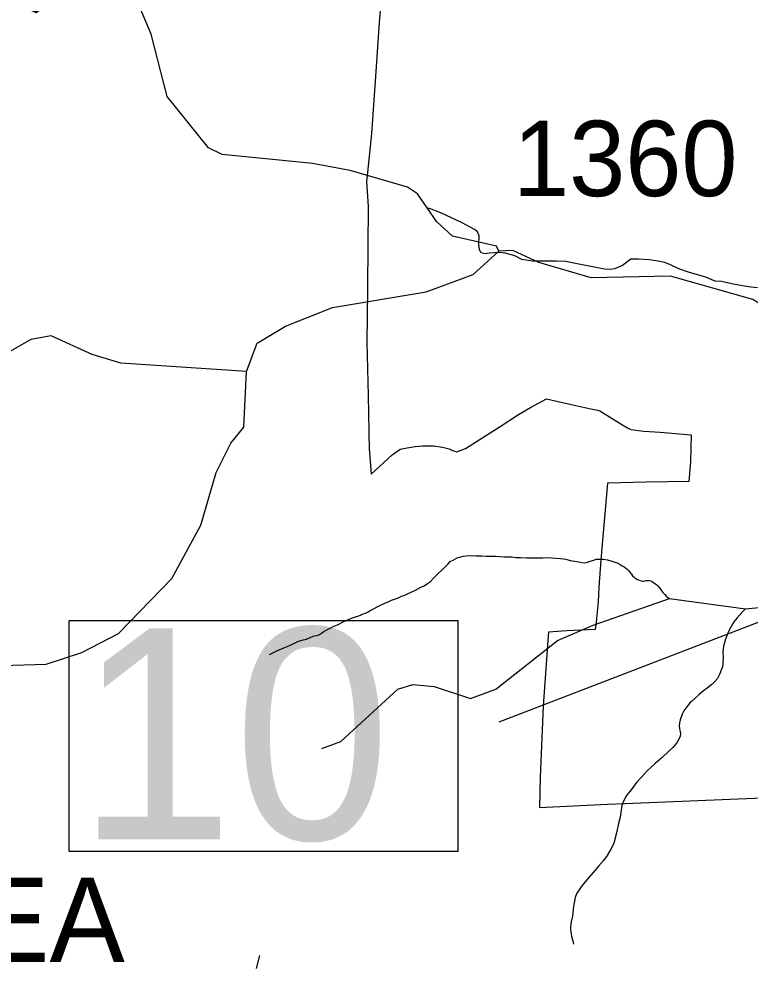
# Model space of a CAD drawing. Extents: x 1159738 to 1321356, y 736314 to 882035.
# Drawn here: x 1192923 to 1197770, y 838429 to 844699 of the extents above; entities that cross this region are included whole.
import ezdxf

# ---------------------------------------------------------------- set-up
doc = ezdxf.new("R2010")
doc.units = 0
for name, color, linetype in [('Exist Boundary Land Use Forest National US Forest Service', 7, 'Continuous'), ('Exist Boundary Land Use Forest National US Forest Service Label', 7, 'Continuous'), ('Exist Geographical Mountain Summit Label', 7, 'Continuous'), ('Exist Hydrographic Creek Single Shore', 7, 'Continuous'), ('Exist Hydrographic Misc Water Feature', 7, 'Continuous'), ('Exist Road Non-System Type 51', 7, 'Continuous'), ('Exist Road Primary NC Structure Standard Bridge Number Label', 7, 'Continuous'), ('Exist Road Secondary Type 51 Number Label', 7, 'Continuous')]:
    doc.layers.add(name, color=color, linetype=linetype)

msp = doc.modelspace()

# ---------------------------------------------------------------- linework, layer by layer
at = {"layer": 'Exist Boundary Land Use Forest National US Forest Service'}
for points in [[(1195359.5, 845294.9), (1195309.3, 844645.3), (1195286.5, 844318), (1195260.3, 843939.3), (1195233.6, 843682.4), (1195227.3, 843621.3), (1195237.2, 843455.3), (1195234.2, 842927.3), (1195233.8, 842903.4), (1195233.8, 842900.4), (1195228.3, 842557.3), (1195237.2, 842203.3), (1195242.2, 841964.3), (1195242.6, 841949.4), (1195245.2, 841852.3)], [(1195245.2, 841852.3), (1195257.2, 841682.3), (1195398.3, 841810.3), (1195451.3, 841847.3), (1195497.2, 841857.3), (1195550.2, 841866.3), (1195598.2, 841871.3), (1195672.2, 841869.3), (1195730.3, 841861.3), (1195775.3, 841850.3), (1195797.2, 841839.3), (1195825.2, 841830.3), (1195883.2, 841853.3), (1196113.3, 841999.3), (1196234.3, 842078.3), (1196315.3, 842125.3), (1196368.3, 842152.3), (1196419.2, 842181.3), (1196574.3, 842146.3), (1196713.3, 842115.3), (1196759.2, 842107.3), (1196773.3, 842103.3), (1196920.3, 842011.3), (1196958.2, 841990.3), (1196979.2, 841979.3), (1197065.3, 841967.3), (1197173.2, 841960.3), (1197380.2, 841944.3), (1197374.3, 841763.3), (1197364.2, 841633.3), (1197080.2, 841630.3), (1196824.2, 841623.3), (1196786.3, 841192.3), (1196780.5, 841113.5), (1196767.2, 840933.3), (1196762.3, 840837.2), (1196748.7, 840704.4), (1196743.2, 840653.3), (1196555.3, 840644.2), (1196492.7, 840640.2), (1196433.3, 840636.2), (1196429.4, 840579.4), (1196399.2, 840144.3), (1196379.4, 839675.3), (1196373.4, 839473.2), (1196824.4, 839495.2), (1196942, 839500.2), (1197637.3, 839529.3), (1198177.8, 839550.9)]]:
    msp.add_lwpolyline(points, dxfattribs=at)
at = {"layer": 'Exist Hydrographic Creek Single Shore'}
for points in [[(1194432.3, 842362.3), (1193599.3, 842418.3), (1193409.3, 842474.7), (1193137.3, 842598.3), (1193003.3, 842574.7), (1192851.2, 842489.1), (1192731.3, 842376.7), (1192487.3, 842306), (1192379.2, 842318), (1192148.2, 842408), (1191918.2, 842547.2), (1191651.2, 842828.3), (1191272.2, 843006.5), (1191086.1, 843210.5), (1190623.1, 843357.6), (1190483.2, 843452.4), (1190412.1, 843598.2), (1190413.2, 843923.1), (1190442.2, 844086.7), (1190453.1, 844480.3), (1190323.1, 844617.6), (1190166.2, 844679.8), (1189883.2, 844695.3)], [(1194432.3, 842362.3), (1194503.2, 842551.3), (1194690.2, 842662.4), (1195002.2, 842787.5), (1195622.3, 842890), (1195933.3, 843005.2), (1196104.3, 843159.3)], [(1198869.3, 842716.7), (1198576.3, 842660.2), (1198381.3, 842565.6), (1198100.3, 842646.8), (1197788.3, 842840.1), (1197242.3, 842995.5), (1196717.3, 842983), (1196369.3, 843085.1), (1196196.2, 843164.1), (1196104.3, 843159.3)]]:
    msp.add_lwpolyline(points, dxfattribs=at)
at = {"layer": 'Exist Hydrographic Misc Water Feature'}
for points in [[(1196104.3, 843159.3), (1196089.3, 843192.5), (1195798.2, 843260.6), (1195693.2, 843354.7), (1195564.3, 843541.1), (1195499.3, 843585.1), (1195118.3, 843694.4), (1194869.2, 843742.1), (1194270.2, 843800), (1194180.3, 843844.5), (1193906.2, 844184.8), (1193800.2, 844597.3), (1193722.2, 844782.6), (1193617.2, 844935.7), (1193470.2, 845050.3), (1193369.2, 845308.3), (1193317.2, 845562.2), (1193271.2, 845704.2), (1192907.2, 846098.8)], [(1190399.2, 839711.9), (1190999.2, 839696.6), (1191168.3, 839781.8), (1191246.3, 839878.8), (1191282.3, 839986.4), (1191402.2, 840092.3), (1191807.2, 840274.6), (1192511.3, 840404.9), (1193103.2, 840422.6), (1193339.3, 840500), (1193584.3, 840626.4), (1193936.3, 840990.3), (1194129.2, 841344.2), (1194230.2, 841693.4), (1194327.3, 841888.4), (1194413.2, 841995), (1194432.3, 842362.3)], [(1194584.9, 840486.7), (1194633.6, 840511.5), (1194680.3, 840532.2), (1194712.7, 840545.3), (1194736.9, 840556.6), (1194759.2, 840568.1), (1194777.5, 840575.6), (1194807.7, 840584.8), (1194829.9, 840590.2), (1194858.3, 840601.4), (1194880.5, 840610.8), (1194900.6, 840614.2), (1194914.8, 840619.9), (1194929, 840629.5), (1194945.3, 840639.1), (1194969.6, 840652.4), (1194985.9, 840662), (1195002.3, 840671.6), (1195034.6, 840684.7), (1195077.2, 840705.6), (1195123.8, 840726.3), (1195139.9, 840731.9), (1195162.2, 840739.3), (1195186.4, 840748.7), (1195204.6, 840756.1), (1195220.8, 840761.7), (1195239.2, 840771.2), (1195255.4, 840780.7), (1195273.6, 840790.3), (1195302, 840805.5), (1195320.3, 840815.1), (1195348.7, 840828.3), (1195375, 840839.6), (1195393.3, 840847.1), (1195425.6, 840858.3), (1195443.8, 840865.8), (1195460, 840873.3), (1195480.3, 840880.8), (1195498.6, 840890.3), (1195551.1, 840914.9), (1195587.7, 840933.9), (1195605.9, 840941.4), (1195622.2, 840950.9), (1195632.5, 840958.7), (1195650.8, 840972.2), (1195671.4, 840993.7), (1195700.1, 841023), (1195728.9, 841048.1), (1195768, 841089.1), (1195782.4, 841102.8), (1195800.7, 841112.3), (1195817, 841121.9), (1195833.2, 841129.4), (1195843.2, 841133.1), (1195867.4, 841138.5), (1195887.5, 841141.9), (1195913.7, 841143.2), (1195953.7, 841142.2), (1195989.7, 841141.2), (1196019.5, 841138.4), (1196051.7, 841139.5), (1196081.6, 841138.7), (1196109.5, 841135.9), (1196141.5, 841135.1), (1196191.5, 841133.7), (1196219.5, 841131), (1196247.5, 841130.2), (1196289.4, 841127.1), (1196337.5, 841127.8), (1196395.6, 841128.2), (1196427.5, 841129.3), (1196453.6, 841128.7), (1196485.6, 841125.8), (1196513.6, 841123), (1196533.6, 841122.5), (1196549.4, 841120), (1196577.1, 841111.3), (1196609, 841106.4), (1196635.1, 841101.7), (1196654.9, 841097.1), (1196672.8, 841094.6), (1196691, 841100.2), (1196709.2, 841105.7), (1196733.4, 841113), (1196749.6, 841118.6), (1196773.6, 841120), (1196795.5, 841119.4), (1196825.4, 841114.6), (1196847.3, 841108), (1196867.2, 841101.4), (1196888.9, 841094.8), (1196908.7, 841084.3), (1196918.5, 841078), (1196932.3, 841069.7), (1196944.2, 841061.4), (1196956, 841053), (1196965.7, 841042.7), (1196973.3, 841032.6), (1196983, 841020.2), (1196990.7, 841008)], [(1194931.3, 839864.1), (1195057.3, 839910.8), (1195434.3, 840257.8), (1195535.3, 840288.6), (1195676.3, 840276), (1195916.3, 840195.6), (1196084.3, 840258), (1196493.3, 840581.3), (1196729.3, 840681.7), (1197234.8, 840859.3), (1197739.4, 840789.6), (1198327.3, 840846.6), (1198789.3, 840985.1), (1199119.4, 841152.5), (1199219.3, 841173.4), (1199436.4, 841159.2), (1199634.7, 841098.9), (1199993.3, 841112), (1200036.4, 841150.6)], [(1196990.7, 841008), (1197000.6, 840999.8), (1197012.3, 840991.4), (1197024, 840985.1), (1197030.1, 840983), (1197041.9, 840978.6), (1197057.8, 840974.2), (1197065.8, 840974), (1197082, 840977.5), (1197098, 840977.1), (1197111.9, 840974.7), (1197119.8, 840970.5), (1197131.6, 840962.2), (1197143.5, 840955.9), (1197153.2, 840947.6), (1197160.9, 840939.4), (1197178.4, 840918.9), (1197189.9, 840900.5), (1197203.6, 840884.1), (1197213.2, 840873.9), (1197225.1, 840865.6), (1197234.8, 840859.3)], [(1197739.4, 840789.6), (1197720.8, 840772.1), (1197683.7, 840731.1), (1197663, 840703.6), (1197644.2, 840674.1), (1197627.2, 840640.5), (1197607.8, 840589), (1197594.6, 840543.3), (1197589.5, 840503.5), (1197590.6, 840467.4), (1197589.4, 840425.4), (1197586.8, 840405.5), (1197580.4, 840389.7), (1197567.4, 840356), (1197552.7, 840328.4), (1197536.2, 840308.8), (1197515.6, 840289.3), (1197485, 840264.2), (1197460.5, 840246.8), (1197431.8, 840223.5), (1197403.1, 840196.3), (1197380.5, 840176.9), (1197372.3, 840169.1), (1197349.6, 840141.7), (1197330.8, 840114.2), (1197320.2, 840092.4), (1197305.2, 840054.8), (1197302.6, 840034.9), (1197300, 840014.9), (1197301.6, 839994.9), (1197307.1, 839976.8), (1197308.6, 839962.7), (1197306.2, 839946.7), (1197299.8, 839930.9), (1197287.2, 839907.3), (1197272.7, 839889.6), (1197258.2, 839872), (1197231.4, 839846.7), (1197186.3, 839803.9), (1197141.2, 839765.1), (1197087.8, 839716.5), (1197048.7, 839673.5), (1197017.7, 839638.3), (1196980.5, 839591.3), (1196951.3, 839552.1), (1196930.3, 839516.7), (1196919.6, 839486.9), (1196914.7, 839457), (1196907.5, 839409.2), (1196898.3, 839367.4), (1196886.9, 839313.7), (1196875.7, 839271.9), (1196866.7, 839236.1), (1196847.6, 839196.6), (1196822.5, 839155.3), (1196797.6, 839121.9), (1196764.5, 839084.8), (1196729.5, 839043.8), (1196688.1, 838994.8), (1196657.1, 838957.6), (1196630, 838920.3), (1196619.5, 838900.6), (1196610.9, 838876.8), (1196599.2, 838817.1), (1196593.4, 838753.2), (1196584.4, 838715.4), (1196579.6, 838683.6), (1196579.1, 838663.5), (1196580.7, 838649.5), (1196585.8, 838619.3), (1196595.1, 838589), (1196598.5, 838566.9)]]:
    msp.add_lwpolyline(points, dxfattribs=at)
at = {"layer": 'Exist Road Non-System Type 51'}
for points in [[(1197817.9, 842918.2), (1197760.3, 842923.6), (1197667.8, 842939.7), (1197580.7, 842958.4), (1197537.9, 842961.1), (1197469.5, 842989.3), (1197368.5, 843018.7), (1197297.5, 843044.1), (1197237.2, 843072.3), (1197202.4, 843085.7), (1197159.5, 843093.8), (1197101.9, 843103.1), (1197029.5, 843107.2), (1196978.6, 843107.2), (1196923.7, 843065.6), (1196871.4, 843044.1), (1196843.3, 843038.8), (1196805.7, 843041.5), (1196623.5, 843076.3), (1196548.5, 843091.1), (1196486.1, 843093.8), (1196374.8, 843095.1), (1196326.6, 843095.1), (1196256.9, 843105.8), (1196211.4, 843128.6), (1196147.1, 843146.1), (1196105.5, 843151.4), (1196039.9, 843147.4), (1196014.4, 843142.1), (1195987.6, 843148.8), (1195975.5, 843170.2), (1195971.5, 843206.4), (1195972.9, 843262.7), (1195963.5, 843288.2), (1195943.4, 843304.3), (1195861.7, 843347.2), (1195720.5, 843413.8), (1195638.8, 843444.6)], [(1194498.8, 838406.5), (1194520.8, 838492.9)]]:
    msp.add_lwpolyline(points, dxfattribs=at)
at = {"layer": 'Exist Road Primary NC Structure Standard Bridge Number Label'}
msp.add_line((1199150.5, 841211.7), (1196104.1, 840040), dxfattribs=at)
msp.add_lwpolyline([(1193256, 840712.1), (1195832.6, 840712.1), (1195832.6, 839182.8), (1193256, 839182.8)], close=True, dxfattribs=at)

# ---------------------------------------------------------------- texts
at = {"layer": 'Exist Boundary Land Use Forest National US Forest Service Label'}
msp.add_text('MANAGEMENT AREA', height=560, dxfattribs=at).set_placement((1186010.9, 838449.5))
at = {"layer": 'Exist Geographical Mountain Summit Label'}
msp.add_text('Split Rock Ridge', height=880, rotation=36.44255, dxfattribs=at).set_placement((1190396.5, 842785))
at = {"layer": 'Exist Road Primary NC Structure Standard Bridge Number Label'}
msp.add_text('10', height=1400, dxfattribs=at).set_placement((1193306.2, 839261.9))
at = {"layer": 'Exist Road Secondary Type 51 Number Label'}
msp.add_text('1360', height=500, dxfattribs=at).set_placement((1196198.8, 843525))

doc.saveas('drawing.dxf')
